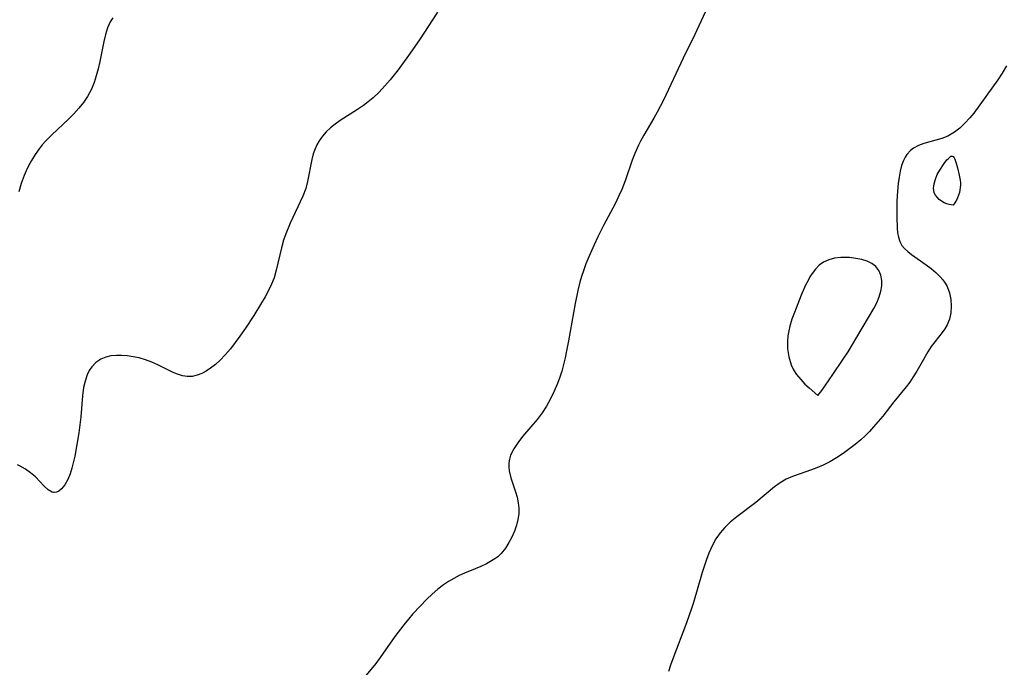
# Model space of a CAD drawing. Header units: metres. Extents: x 1073367 to 1082519, y 1569854 to 1574957.
# Tile 741 of 1056: x 1081262 to 1081480, y 1570788 to 1570932. Entities that reach past the tile are written whole.
import ezdxf

# ---------------------------------------------------------------- set-up
doc = ezdxf.new("R2010")
doc.units = ezdxf.units.M
doc.layers.add('CGG_CurvaNivelLidar_v1', color=253, linetype='Continuous', lineweight=30)

msp = doc.modelspace()

# ---------------------------------------------------------------- linework, layer by layer
at = {"layer": 'CGG_CurvaNivelLidar_v1'}
for p, q in [((1081282.2421, 1570931.952, 78.5), (1081281.6796, 1570931.0664, 78.5)), ((1081354.2291, 1570933.1663, 79), (1081350.2319, 1570927.0451, 79)), ((1081413.5433, 1570933.2128, 79.5), (1081411.2534, 1570928.2488, 79.5)), ((1081281.0781, 1570929.7092, 78.5), (1081280.6325, 1570928.241, 78.5)), ((1081281.6796, 1570931.0664, 78.5), (1081281.0781, 1570929.7092, 78.5)), ((1081280.6325, 1570928.241, 78.5), (1081280.2823, 1570926.6932, 78.5)), ((1081350.2319, 1570927.0451, 79), (1081347.8442, 1570923.5396, 79)), ((1081411.2534, 1570928.2488, 79.5), (1081408.6922, 1570923.0165, 79.5)), ((1081280.2823, 1570926.6932, 78.5), (1081279.4039, 1570922.211, 78.5)), ((1081347.8442, 1570923.5396, 79), (1081345.5022, 1570920.3866, 79)), ((1081408.6922, 1570923.0165, 79.5), (1081404.346, 1570913.6968, 79.5)), ((1081279.0403, 1570920.6415, 78.5), (1081278.6155, 1570919.0886, 78.5)), ((1081279.4039, 1570922.211, 78.5), (1081279.0403, 1570920.6415, 78.5)), ((1081345.5022, 1570920.3866, 79), (1081343.7509, 1570918.2145, 79)), ((1081480.3383, 1570921.2764, 80), (1081479.4138, 1570919.6849, 80)), ((1081278.6155, 1570919.0886, 78.5), (1081278.1154, 1570917.5677, 78.5)), ((1081343.7509, 1570918.2145, 79), (1081342.5389, 1570916.8187, 79)), ((1081478.3987, 1570918.1435, 80), (1081473.0786, 1570910.8204, 80)), ((1081479.4138, 1570919.6849, 80), (1081478.3987, 1570918.1435, 80)), ((1081277.5215, 1570916.0955, 78.5), (1081276.6741, 1570914.4566, 78.5)), ((1081278.1154, 1570917.5677, 78.5), (1081277.5215, 1570916.0955, 78.5)), ((1081342.5389, 1570916.8187, 79), (1081341.2811, 1570915.4795, 79)), ((1081276.6741, 1570914.4566, 78.5), (1081275.7755, 1570913.1259, 78.5)), ((1081339.965, 1570914.2148, 79), (1081338.8629, 1570913.2711, 79)), ((1081341.2811, 1570915.4795, 79), (1081339.965, 1570914.2148, 79)), ((1081404.346, 1570913.6968, 79.5), (1081402.951, 1570910.979, 79.5)), ((1081274.7487, 1570911.8677, 78.5), (1081273.6297, 1570910.6612, 78.5)), ((1081275.7755, 1570913.1259, 78.5), (1081274.7487, 1570911.8677, 78.5)), ((1081336.519, 1570911.5696, 79), (1081332.6905, 1570909.1406, 79)), ((1081337.8112, 1570912.4619, 79), (1081336.519, 1570911.5696, 79)), ((1081338.8629, 1570913.2711, 79), (1081337.8112, 1570912.4619, 79)), ((1081272.4492, 1570909.4882, 78.5), (1081268.73, 1570905.9682, 78.5)), ((1081273.6297, 1570910.6612, 78.5), (1081272.4492, 1570909.4882, 78.5)), ((1081402.2121, 1570909.6523, 79.5), (1081399.9672, 1570905.8807, 79.5)), ((1081402.951, 1570910.979, 79.5), (1081402.2121, 1570909.6523, 79.5)), ((1081472.1999, 1570909.7205, 80), (1081471.1343, 1570908.5525, 80)), ((1081473.0786, 1570910.8204, 80), (1081472.1999, 1570909.7205, 80)), ((1081330.5532, 1570907.5399, 79), (1081329.5967, 1570906.65, 79)), ((1081331.591, 1570908.3658, 79), (1081330.5532, 1570907.5399, 79)), ((1081332.6905, 1570909.1406, 79), (1081331.591, 1570908.3658, 79)), ((1081469.9977, 1570907.496, 80), (1081468.7901, 1570906.5749, 80)), ((1081471.1343, 1570908.5525, 80), (1081469.9977, 1570907.496, 80)), ((1081268.73, 1570905.9682, 78.5), (1081267.4006, 1570904.6228, 78.5)), ((1081328.7404, 1570905.6819, 79), (1081328.0005, 1570904.6367, 79)), ((1081329.5967, 1570906.65, 79), (1081328.7404, 1570905.6819, 79)), ((1081399.9672, 1570905.8807, 79.5), (1081399.2585, 1570904.614, 79.5)), ((1081466.0122, 1570905.2056, 80), (1081464.678, 1570904.7969, 80)), ((1081467.3124, 1570905.7261, 80), (1081466.0122, 1570905.2056, 80)), ((1081468.7901, 1570906.5749, 80), (1081467.3124, 1570905.7261, 80)), ((1081265.9369, 1570902.8936, 78.5), (1081265.0366, 1570901.6358, 78.5)), ((1081266.6482, 1570903.7754, 78.5), (1081265.9369, 1570902.8936, 78.5)), ((1081267.4006, 1570904.6228, 78.5), (1081266.6482, 1570903.7754, 78.5)), ((1081327.125, 1570902.9159, 79), (1081326.7133, 1570901.7405, 79)), ((1081327.5258, 1570903.7954, 79), (1081327.125, 1570902.9159, 79)), ((1081328.0005, 1570904.6367, 79), (1081327.5258, 1570903.7954, 79)), ((1081398.7946, 1570903.7111, 79.5), (1081397.9788, 1570901.8763, 79.5)), ((1081399.2585, 1570904.614, 79.5), (1081398.7946, 1570903.7111, 79.5)), ((1081459.7212, 1570903.0023, 80), (1081459.0708, 1570902.5067, 80)), ((1081460.8142, 1570903.5938, 80), (1081459.7212, 1570903.0023, 80)), ((1081462.0432, 1570904.0549, 80), (1081460.8142, 1570903.5938, 80)), ((1081464.678, 1570904.7969, 80), (1081462.0432, 1570904.0549, 80)), ((1081265.0366, 1570901.6358, 78.5), (1081264.2204, 1570900.3203, 78.5)), ((1081326.7133, 1570901.7405, 79), (1081326.3938, 1570900.526, 79)), ((1081397.9788, 1570901.8763, 79.5), (1081397.4123, 1570900.378, 79.5)), ((1081457.861, 1570901.017, 80), (1081457.5137, 1570900.3161, 80)), ((1081458.2783, 1570901.6573, 80), (1081457.861, 1570901.017, 80)), ((1081459.0708, 1570902.5067, 80), (1081458.2783, 1570901.6573, 80)), ((1081467.1459, 1570900.4296, 80), (1081467.4571, 1570900.7769, 80)), ((1081467.4571, 1570900.7769, 80), (1081467.7566, 1570901.0544, 80)), ((1081467.7566, 1570901.0544, 80), (1081468.0384, 1570901.2343, 80)), ((1081468.0384, 1570901.2343, 80), (1081468.2952, 1570901.2792, 80)), ((1081468.2952, 1570901.2792, 80), (1081468.5152, 1570901.1635, 80)), ((1081468.5152, 1570901.1635, 80), (1081468.7107, 1570900.918, 80)), ((1081468.7107, 1570900.918, 80), (1081468.888, 1570900.5771, 80)), ((1081468.888, 1570900.5771, 80), (1081469.2055, 1570899.7068, 80)), ((1081263.4938, 1570898.9505, 78.5), (1081263.0497, 1570897.9804, 78.5)), ((1081264.2204, 1570900.3203, 78.5), (1081263.4938, 1570898.9505, 78.5)), ((1081326.3938, 1570900.526, 79), (1081325.4448, 1570895.6236, 79)), ((1081397.4123, 1570900.378, 79.5), (1081395.8442, 1570895.8128, 79.5)), ((1081457.0946, 1570899.1533, 80), (1081456.7801, 1570897.8988, 80)), ((1081457.5137, 1570900.3161, 80), (1081457.0946, 1570899.1533, 80)), ((1081465.5661, 1570898.1802, 80), (1081466.5062, 1570899.6008, 80)), ((1081466.5062, 1570899.6008, 80), (1081467.1459, 1570900.4296, 80)), ((1081469.2055, 1570899.7068, 80), (1081469.4908, 1570898.6927, 80)), ((1081469.4908, 1570898.6927, 80), (1081469.8704, 1570897.0577, 80)), ((1081262.6425, 1570896.9899, 78.5), (1081261.9845, 1570895.1762, 78.5)), ((1081263.0497, 1570897.9804, 78.5), (1081262.6425, 1570896.9899, 78.5)), ((1081456.5447, 1570896.5759, 80), (1081456.3675, 1570895.2046, 80)), ((1081456.7801, 1570897.8988, 80), (1081456.5447, 1570896.5759, 80)), ((1081464.608, 1570896.1615, 80), (1081465.015, 1570897.1648, 80)), ((1081465.015, 1570897.1648, 80), (1081465.5661, 1570898.1802, 80)), ((1081469.8704, 1570897.0577, 80), (1081470.0718, 1570895.9414, 80)), ((1081261.9845, 1570895.1762, 78.5), (1081261.4097, 1570893.322, 78.5)), ((1081325.024, 1570894.0959, 79), (1081324.389, 1570892.4188, 79)), ((1081325.4448, 1570895.6236, 79), (1081325.024, 1570894.0959, 79)), ((1081395.8442, 1570895.8128, 79.5), (1081395.1002, 1570893.8934, 79.5)), ((1081456.3675, 1570895.2046, 80), (1081456.2052, 1570893.4949, 80)), ((1081464.1907, 1570894.1342, 80), (1081464.2311, 1570894.6343, 80)), ((1081464.2154, 1570893.6458, 80), (1081464.1907, 1570894.1342, 80)), ((1081464.2311, 1570894.6343, 80), (1081464.3205, 1570895.1415, 80)), ((1081464.3205, 1570895.1415, 80), (1081464.608, 1570896.1615, 80)), ((1081470.1129, 1570894.3121, 80), (1081470.038, 1570893.7558, 80)), ((1081470.0718, 1570895.9414, 80), (1081470.1361, 1570895.3614, 80)), ((1081470.145, 1570894.8527, 80), (1081470.1129, 1570894.3121, 80)), ((1081470.1361, 1570895.3614, 80), (1081470.145, 1570894.8527, 80)), ((1081324.389, 1570892.4188, 79), (1081321.5532, 1570886.3747, 79)), ((1081394.3736, 1570892.2889, 79.5), (1081393.5814, 1570890.7062, 79.5)), ((1081395.1002, 1570893.8934, 79.5), (1081394.3736, 1570892.2889, 79.5)), ((1081456.2052, 1570893.4949, 80), (1081456.0592, 1570891.3009, 80)), ((1081464.3298, 1570893.1509, 80), (1081464.2154, 1570893.6458, 80)), ((1081464.5766, 1570892.6443, 80), (1081464.3298, 1570893.1509, 80)), ((1081464.9488, 1570892.1392, 80), (1081464.5766, 1570892.6443, 80)), ((1081465.4185, 1570891.6644, 80), (1081464.9488, 1570892.1392, 80)), ((1081469.5166, 1570892.039, 80), (1081469.2733, 1570891.537, 80)), ((1081469.7374, 1570892.5996, 80), (1081469.5166, 1570892.039, 80)), ((1081469.9192, 1570893.2, 80), (1081469.7374, 1570892.5996, 80)), ((1081470.038, 1570893.7558, 80), (1081469.9192, 1570893.2, 80)), ((1081393.5814, 1570890.7062, 79.5), (1081391.0517, 1570885.9203, 79.5)), ((1081456.0592, 1570891.3009, 80), (1081456.0082, 1570889.5337, 80)), ((1081465.9576, 1570891.2477, 80), (1081465.4185, 1570891.6644, 80)), ((1081466.5374, 1570890.9144, 80), (1081465.9576, 1570891.2477, 80)), ((1081467.1162, 1570890.6806, 80), (1081466.5374, 1570890.9144, 80)), ((1081467.6529, 1570890.5298, 80), (1081467.1162, 1570890.6806, 80)), ((1081468.0968, 1570890.4461, 80), (1081467.6529, 1570890.5298, 80)), ((1081468.5, 1570890.4232, 80), (1081468.0968, 1570890.4461, 80)), ((1081468.7523, 1570890.7088, 80), (1081468.5, 1570890.4232, 80)), ((1081469.2733, 1570891.537, 80), (1081468.7523, 1570890.7088, 80)), ((1081456.0082, 1570889.5337, 80), (1081456.0115, 1570887.8026, 80)), ((1081456.0115, 1570887.8026, 80), (1081456.1104, 1570885.2112, 80)), ((1081321.5532, 1570886.3747, 79), (1081320.6123, 1570884.0434, 79)), ((1081391.0517, 1570885.9203, 79.5), (1081389.7524, 1570883.3435, 79.5)), ((1081320.6123, 1570884.0434, 79), (1081320.1365, 1570882.6122, 79)), ((1081389.7524, 1570883.3435, 79.5), (1081388.9288, 1570881.5716, 79.5)), ((1081456.1104, 1570885.2112, 80), (1081456.1964, 1570884.3224, 80)), ((1081456.1964, 1570884.3224, 80), (1081456.3801, 1570883.2901, 80)), ((1081456.3801, 1570883.2901, 80), (1081456.6777, 1570882.339, 80)), ((1081319.6872, 1570880.9627, 79), (1081318.4936, 1570875.9584, 79)), ((1081320.1365, 1570882.6122, 79), (1081319.6872, 1570880.9627, 79)), ((1081388.9288, 1570881.5716, 79.5), (1081387.7676, 1570878.9183, 79.5)), ((1081456.6777, 1570882.339, 80), (1081457.121, 1570881.4889, 80)), ((1081457.121, 1570881.4889, 80), (1081457.7173, 1570880.7653, 80)), ((1081387.7676, 1570878.9183, 79.5), (1081387.1392, 1570877.3816, 79.5)), ((1081443.6261, 1570878.7708, 80), (1081442.2592, 1570878.6126, 80)), ((1081444.1783, 1570878.7943, 80), (1081443.6261, 1570878.7708, 80)), ((1081445.5696, 1570878.7621, 80), (1081444.1783, 1570878.7943, 80)), ((1081446.9457, 1570878.6099, 80), (1081445.5696, 1570878.7621, 80)), ((1081457.7173, 1570880.7653, 80), (1081458.4472, 1570880.1137, 80)), ((1081458.4472, 1570880.1137, 80), (1081459.274, 1570879.4896, 80)), ((1081459.274, 1570879.4896, 80), (1081462.5522, 1570877.167, 80)), ((1081387.1392, 1570877.3816, 79.5), (1081386.5613, 1570875.826, 79.5)), ((1081438.8236, 1570877.0694, 80), (1081437.9849, 1570876.2142, 80)), ((1081439.7682, 1570877.7553, 80), (1081438.8236, 1570877.0694, 80)), ((1081440.9599, 1570878.2887, 80), (1081439.7682, 1570877.7553, 80)), ((1081442.2592, 1570878.6126, 80), (1081440.9599, 1570878.2887, 80)), ((1081448.2717, 1570878.3416, 80), (1081446.9457, 1570878.6099, 80)), ((1081449.4548, 1570877.9693, 80), (1081448.2717, 1570878.3416, 80)), ((1081450.5131, 1570877.4627, 80), (1081449.4548, 1570877.9693, 80)), ((1081451.3948, 1570876.789, 80), (1081450.5131, 1570877.4627, 80)), ((1081452.0615, 1570875.9051, 80), (1081451.3948, 1570876.789, 80)), ((1081462.5522, 1570877.167, 80), (1081463.6466, 1570876.331, 80)), ((1081318.4936, 1570875.9584, 79), (1081317.9991, 1570874.3209, 79)), ((1081386.1533, 1570874.5822, 79.5), (1081385.7868, 1570873.3237, 79.5)), ((1081386.5613, 1570875.826, 79.5), (1081386.1533, 1570874.5822, 79.5)), ((1081436.782, 1570874.4941, 80), (1081436.354, 1570873.7237, 80)), ((1081437.2398, 1570875.226, 80), (1081436.782, 1570874.4941, 80)), ((1081437.9849, 1570876.2142, 80), (1081437.2398, 1570875.226, 80)), ((1081452.499, 1570874.8604, 80), (1081452.0615, 1570875.9051, 80)), ((1081452.7123, 1570873.7029, 80), (1081452.499, 1570874.8604, 80)), ((1081463.6466, 1570876.331, 80), (1081464.6915, 1570875.4466, 80)), ((1081464.6915, 1570875.4466, 80), (1081465.6504, 1570874.5022, 80)), ((1081465.6504, 1570874.5022, 80), (1081466.2224, 1570873.8317, 80)), ((1081317.4442, 1570872.8723, 79), (1081316.7857, 1570871.4651, 79)), ((1081317.9991, 1570874.3209, 79), (1081317.4442, 1570872.8723, 79)), ((1081385.7868, 1570873.3237, 79.5), (1081385.3212, 1570871.4757, 79.5)), ((1081435.8242, 1570872.668, 80), (1081434.8497, 1570870.4545, 80)), ((1081436.354, 1570873.7237, 80), (1081435.8242, 1570872.668, 80)), ((1081452.5131, 1570871.3091, 80), (1081452.7052, 1570872.5253, 80)), ((1081452.7052, 1570872.5253, 80), (1081452.7123, 1570873.7029, 80)), ((1081466.2224, 1570873.8317, 80), (1081466.7245, 1570873.1232, 80)), ((1081466.7245, 1570873.1232, 80), (1081467.1646, 1570872.3306, 80)), ((1081467.1646, 1570872.3306, 80), (1081467.6952, 1570870.9387, 80)), ((1081316.0463, 1570870.0854, 79), (1081315.2492, 1570868.7233, 79)), ((1081316.7857, 1570871.4651, 79), (1081316.0463, 1570870.0854, 79)), ((1081385.3212, 1570871.4757, 79.5), (1081384.712, 1570868.5688, 79.5)), ((1081434.8497, 1570870.4545, 80), (1081433.3353, 1570866.6137, 80)), ((1081451.6048, 1570868.7681, 80), (1081452.1546, 1570870.0791, 80)), ((1081452.1546, 1570870.0791, 80), (1081452.5131, 1570871.3091, 80)), ((1081467.6952, 1570870.9387, 80), (1081468.0068, 1570869.4807, 80)), ((1081315.2492, 1570868.7233, 79), (1081313.5163, 1570865.9562, 79)), ((1081384.712, 1570868.5688, 79.5), (1081383.2858, 1570860.336, 79.5)), ((1081450.929, 1570867.4615, 80), (1081451.6048, 1570868.7681, 80)), ((1081468.0068, 1570869.4807, 80), (1081468.1148, 1570867.9963, 80)), ((1081468.1148, 1570867.9963, 80), (1081468.0191, 1570866.523, 80)), ((1081313.5163, 1570865.9562, 79), (1081311.6696, 1570863.1461, 79)), ((1081433.3353, 1570866.6137, 80), (1081432.7803, 1570865.1163, 80)), ((1081447.2063, 1570861.1437, 80), (1081450.929, 1570867.4615, 80)), ((1081468.0191, 1570866.523, 80), (1081467.7047, 1570865.0988, 80)), ((1081432.3164, 1570863.6087, 80), (1081432.0674, 1570862.5053, 80)), ((1081432.7803, 1570865.1163, 80), (1081432.3164, 1570863.6087, 80)), ((1081467.2018, 1570863.8666, 80), (1081466.6988, 1570862.9969, 80)), ((1081467.5219, 1570864.5781, 80), (1081467.2018, 1570863.8666, 80)), ((1081467.7047, 1570865.0988, 80), (1081467.5219, 1570864.5781, 80)), ((1081310.4369, 1570861.3518, 79), (1081309.4053, 1570859.9314, 79)), ((1081311.6696, 1570863.1461, 79), (1081310.4369, 1570861.3518, 79)), ((1081431.8823, 1570861.3968, 80), (1081431.7785, 1570860.229, 80)), ((1081432.0674, 1570862.5053, 80), (1081431.8823, 1570861.3968, 80)), ((1081466.1175, 1570862.1703, 80), (1081464.4474, 1570860.1288, 80)), ((1081466.6988, 1570862.9969, 80), (1081466.1175, 1570862.1703, 80)), ((1081309.4053, 1570859.9314, 79), (1081308.3379, 1570858.5626, 79)), ((1081383.2858, 1570860.336, 79.5), (1081382.8581, 1570858.0702, 79.5)), ((1081431.7785, 1570860.229, 80), (1081431.8075, 1570858.5212, 80)), ((1081445.2277, 1570857.9117, 80), (1081447.2063, 1570861.1437, 80)), ((1081464.4474, 1570860.1288, 80), (1081463.6435, 1570859.0639, 80)), ((1081281.868, 1570856.9765, 79), (1081280.6979, 1570856.7146, 79)), ((1081283.1072, 1570857.095, 79), (1081281.868, 1570856.9765, 79)), ((1081284.2021, 1570857.0984, 79), (1081283.1072, 1570857.095, 79)), ((1081285.4844, 1570857.0039, 79), (1081284.2021, 1570857.0984, 79)), ((1081286.782, 1570856.8127, 79), (1081285.4844, 1570857.0039, 79)), ((1081307.2097, 1570857.245, 79), (1081306.0364, 1570856.0197, 79)), ((1081308.3379, 1570858.5626, 79), (1081307.2097, 1570857.245, 79)), ((1081382.8581, 1570858.0702, 79.5), (1081382.539, 1570856.5766, 79.5)), ((1081431.8075, 1570858.5212, 80), (1081432.0726, 1570856.7504, 80)), ((1081444.1464, 1570856.2299, 80), (1081445.2277, 1570857.9117, 80)), ((1081462.9196, 1570857.9059, 80), (1081461.3887, 1570855.1575, 80)), ((1081463.6435, 1570859.0639, 80), (1081462.9196, 1570857.9059, 80)), ((1081278.5277, 1570855.5445, 79), (1081277.6059, 1570854.5773, 79)), ((1081279.6212, 1570856.282, 79), (1081278.5277, 1570855.5445, 79)), ((1081280.6979, 1570856.7146, 79), (1081279.6212, 1570856.282, 79)), ((1081288.0807, 1570856.5291, 79), (1081286.782, 1570856.8127, 79)), ((1081289.5146, 1570856.1064, 79), (1081288.0807, 1570856.5291, 79)), ((1081290.9167, 1570855.5818, 79), (1081289.5146, 1570856.1064, 79)), ((1081292.2184, 1570854.9984, 79), (1081290.9167, 1570855.5818, 79)), ((1081295.6733, 1570853.2986, 79), (1081292.2184, 1570854.9984, 79)), ((1081305.0125, 1570855.0772, 79), (1081303.9549, 1570854.2373, 79)), ((1081306.0364, 1570856.0197, 79), (1081305.0125, 1570855.0772, 79)), ((1081382.181, 1570855.0969, 79.5), (1081381.7721, 1570853.6361, 79.5)), ((1081382.539, 1570856.5766, 79.5), (1081382.181, 1570855.0969, 79.5)), ((1081432.0726, 1570856.7504, 80), (1081432.625, 1570855.0062, 80)), ((1081432.625, 1570855.0062, 80), (1081433.1716, 1570853.8904, 80)), ((1081441.8651, 1570852.8681, 80), (1081444.1464, 1570856.2299, 80)), ((1081461.3887, 1570855.1575, 80), (1081460.4832, 1570853.6157, 80)), ((1081276.5795, 1570852.7869, 79), (1081276.1217, 1570851.4179, 79)), ((1081277.0408, 1570853.7288, 79), (1081276.5795, 1570852.7869, 79)), ((1081277.6059, 1570854.5773, 79), (1081277.0408, 1570853.7288, 79)), ((1081296.6236, 1570852.9025, 79), (1081295.6733, 1570853.2986, 79)), ((1081297.6853, 1570852.5711, 79), (1081296.6236, 1570852.9025, 79)), ((1081298.747, 1570852.402, 79), (1081297.6853, 1570852.5711, 79)), ((1081300.9888, 1570852.6837, 79), (1081299.8725, 1570852.4387, 79)), ((1081302, 1570853.0736, 79), (1081300.9888, 1570852.6837, 79)), ((1081302.9896, 1570853.598, 79), (1081302, 1570853.0736, 79)), ((1081303.9549, 1570854.2373, 79), (1081302.9896, 1570853.598, 79)), ((1081381.7721, 1570853.6361, 79.5), (1081381.3168, 1570852.2411, 79.5)), ((1081433.1716, 1570853.8904, 80), (1081433.8356, 1570852.8465, 80)), ((1081433.8356, 1570852.8465, 80), (1081434.7312, 1570851.7185, 80)), ((1081439.3858, 1570849.3393, 80), (1081441.8651, 1570852.8681, 80)), ((1081460.4832, 1570853.6157, 80), (1081459.6591, 1570852.3194, 80)), ((1081276.1217, 1570851.4179, 79), (1081275.8064, 1570849.9437, 79)), ((1081299.8725, 1570852.4387, 79), (1081298.747, 1570852.402, 79)), ((1081380.8084, 1570850.8688, 79.5), (1081380.0912, 1570849.1532, 79.5)), ((1081381.3168, 1570852.2411, 79.5), (1081380.8084, 1570850.8688, 79.5)), ((1081434.7312, 1570851.7185, 80), (1081435.6695, 1570850.7236, 80)), ((1081435.6695, 1570850.7236, 80), (1081436.5742, 1570849.8685, 80)), ((1081458.892, 1570851.1948, 80), (1081458.0821, 1570850.0935, 80)), ((1081459.6591, 1570852.3194, 80), (1081458.892, 1570851.1948, 80)), ((1081275.8064, 1570849.9437, 79), (1081275.565, 1570848.1075, 79)), ((1081380.0912, 1570849.1532, 79.5), (1081379.2961, 1570847.4846, 79.5)), ((1081436.5742, 1570849.8685, 80), (1081438.5, 1570848.171, 80)), ((1081438.5, 1570848.171, 80), (1081439.3858, 1570849.3393, 80)), ((1081458.0821, 1570850.0935, 80), (1081455.387, 1570846.7885, 80)), ((1081275.565, 1570848.1075, 79), (1081275.1562, 1570843.5073, 79)), ((1081379.2961, 1570847.4846, 79.5), (1081378.4155, 1570845.876, 79.5)), ((1081455.387, 1570846.7885, 80), (1081452.9077, 1570843.61, 80)), ((1081377.4357, 1570844.3448, 79.5), (1081376.3101, 1570842.8584, 79.5)), ((1081378.4155, 1570845.876, 79.5), (1081377.4357, 1570844.3448, 79.5)), ((1081275.1562, 1570843.5073, 79), (1081274.7272, 1570839.9669, 79)), ((1081376.3101, 1570842.8584, 79.5), (1081373.104, 1570839.1162, 79.5)), ((1081451.921, 1570842.4075, 80), (1081450.9031, 1570841.2366, 80)), ((1081452.9077, 1570843.61, 80), (1081451.921, 1570842.4075, 80)), ((1081274.7272, 1570839.9669, 79), (1081274.3196, 1570837.3547, 79)), ((1081449.9779, 1570840.2344, 80), (1081449.024, 1570839.274, 80)), ((1081450.9031, 1570841.2366, 80), (1081449.9779, 1570840.2344, 80)), ((1081274.3196, 1570837.3547, 79), (1081273.8252, 1570834.7761, 79)), ((1081372.0394, 1570837.75, 79.5), (1081371.1296, 1570836.3695, 79.5)), ((1081373.104, 1570839.1162, 79.5), (1081372.0394, 1570837.75, 79.5)), ((1081446.7963, 1570837.3634, 80), (1081444.1192, 1570835.3531, 80)), ((1081448.0339, 1570838.3686, 80), (1081446.7963, 1570837.3634, 80)), ((1081449.024, 1570839.274, 80), (1081448.0339, 1570838.3686, 80)), ((1081371.1296, 1570836.3695, 79.5), (1081370.4392, 1570834.9712, 79.5)), ((1081444.1192, 1570835.3531, 80), (1081442.6675, 1570834.3581, 80)), ((1081273.8252, 1570834.7761, 79), (1081273.192, 1570832.1283, 79)), ((1081370.1619, 1570834.1147, 79.5), (1081370.0173, 1570833.2496, 79.5)), ((1081370.0173, 1570833.2496, 79.5), (1081370.0181, 1570832.3735, 79.5)), ((1081370.4392, 1570834.9712, 79.5), (1081370.1619, 1570834.1147, 79.5)), ((1081441.2158, 1570833.5151, 80), (1081439.7004, 1570832.7763, 80)), ((1081442.6675, 1570834.3581, 80), (1081441.2158, 1570833.5151, 80)), ((1081261.7663, 1570832.5427, 79), (1081261.112, 1570832.8711, 79)), ((1081262.9214, 1570831.8495, 79), (1081261.7663, 1570832.5427, 79)), ((1081264.0506, 1570831.04, 79), (1081262.9214, 1570831.8495, 79)), ((1081265.1095, 1570830.1406, 79), (1081264.0506, 1570831.04, 79)), ((1081272.7866, 1570830.8113, 79), (1081272.3089, 1570829.6173, 79)), ((1081273.192, 1570832.1283, 79), (1081272.7866, 1570830.8113, 79)), ((1081370.0181, 1570832.3735, 79.5), (1081370.1331, 1570831.5132, 79.5)), ((1081370.1331, 1570831.5132, 79.5), (1081370.5166, 1570829.9859, 79.5)), ((1081437.1359, 1570831.7558, 80), (1081432.9348, 1570830.2784, 80)), ((1081438.3295, 1570832.2054, 80), (1081437.1359, 1570831.7558, 80)), ((1081439.7004, 1570832.7763, 80), (1081438.3295, 1570832.2054, 80)), ((1081267.0774, 1570828.1131, 79), (1081265.1095, 1570830.1406, 79)), ((1081272.3089, 1570829.6173, 79), (1081271.6358, 1570828.4185, 79)), ((1081370.5166, 1570829.9859, 79.5), (1081371.5591, 1570826.8155, 79.5)), ((1081430.1918, 1570828.8656, 80), (1081428.9435, 1570827.9699, 80)), ((1081431.5092, 1570829.6381, 80), (1081430.1918, 1570828.8656, 80)), ((1081432.9348, 1570830.2784, 80), (1081431.5092, 1570829.6381, 80)), ((1081267.9613, 1570827.2895, 79), (1081267.0774, 1570828.1131, 79)), ((1081268.8265, 1570826.7766, 79), (1081267.9613, 1570827.2895, 79)), ((1081269.1061, 1570826.7038, 79), (1081268.8265, 1570826.7766, 79)), ((1081269.3384, 1570826.6844, 79), (1081269.1061, 1570826.7038, 79)), ((1081269.7635, 1570826.7469, 79), (1081269.3384, 1570826.6844, 79)), ((1081270.3298, 1570827.022, 79), (1081269.7635, 1570826.7469, 79)), ((1081270.8776, 1570827.4819, 79), (1081270.3298, 1570827.022, 79)), ((1081271.6358, 1570828.4185, 79), (1081270.8776, 1570827.4819, 79)), ((1081371.5591, 1570826.8155, 79.5), (1081371.8918, 1570825.6375, 79.5)), ((1081428.9435, 1570827.9699, 80), (1081424.7903, 1570824.491, 80)), ((1081371.8918, 1570825.6375, 79.5), (1081372.1418, 1570824.4452, 79.5)), ((1081372.1418, 1570824.4452, 79.5), (1081372.2714, 1570823.2432, 79.5)), ((1081424.7903, 1570824.491, 80), (1081420.5474, 1570821.3434, 80)), ((1081372.2714, 1570823.2432, 79.5), (1081372.2458, 1570821.9794, 79.5)), ((1081372.0703, 1570820.7211, 79.5), (1081371.7669, 1570819.4802, 79.5)), ((1081372.2458, 1570821.9794, 79.5), (1081372.0703, 1570820.7211, 79.5)), ((1081419.0729, 1570820.1079, 80), (1081417.9278, 1570818.9696, 80)), ((1081420.5474, 1570821.3434, 80), (1081419.0729, 1570820.1079, 80)), ((1081371.3008, 1570818.1319, 79.5), (1081370.7274, 1570816.8337, 79.5)), ((1081371.7669, 1570819.4802, 79.5), (1081371.3008, 1570818.1319, 79.5)), ((1081416.8828, 1570817.7374, 80), (1081415.9515, 1570816.4135, 80)), ((1081417.9278, 1570818.9696, 80), (1081416.8828, 1570817.7374, 80)), ((1081370.0711, 1570815.601, 79.5), (1081369.3078, 1570814.3941, 79.5)), ((1081370.7274, 1570816.8337, 79.5), (1081370.0711, 1570815.601, 79.5)), ((1081415.9515, 1570816.4135, 80), (1081415.0887, 1570814.8863, 80)), ((1081369.3078, 1570814.3941, 79.5), (1081368.3817, 1570813.2033, 79.5)), ((1081414.355, 1570813.2741, 80), (1081413.8213, 1570811.867, 80)), ((1081415.0887, 1570814.8863, 80), (1081414.355, 1570813.2741, 80)), ((1081366.2045, 1570811.5307, 79.5), (1081365.0686, 1570810.9201, 79.5)), ((1081366.9406, 1570811.9702, 79.5), (1081366.2045, 1570811.5307, 79.5)), ((1081367.6181, 1570812.4611, 79.5), (1081366.9406, 1570811.9702, 79.5)), ((1081368.3817, 1570813.2033, 79.5), (1081367.6181, 1570812.4611, 79.5)), ((1081413.8213, 1570811.867, 80), (1081412.8881, 1570808.9633, 80)), ((1081362.5525, 1570809.7506, 79.5), (1081360.2038, 1570808.8039, 79.5)), ((1081363.8449, 1570810.3216, 79.5), (1081362.5525, 1570809.7506, 79.5)), ((1081365.0686, 1570810.9201, 79.5), (1081363.8449, 1570810.3216, 79.5)), ((1081412.8881, 1570808.9633, 80), (1081410.9662, 1570802.3306, 80)), ((1081356.7034, 1570806.9754, 79.5), (1081355.5822, 1570806.2137, 79.5)), ((1081357.8505, 1570807.6667, 79.5), (1081356.7034, 1570806.9754, 79.5)), ((1081359.0205, 1570808.2777, 79.5), (1081357.8505, 1570807.6667, 79.5)), ((1081360.2038, 1570808.8039, 79.5), (1081359.0205, 1570808.2777, 79.5)), ((1081354.3048, 1570805.2414, 79.5), (1081353.0712, 1570804.1942, 79.5)), ((1081355.5822, 1570806.2137, 79.5), (1081354.3048, 1570805.2414, 79.5)), ((1081351.8864, 1570803.0798, 79.5), (1081350.4069, 1570801.5447, 79.5)), ((1081353.0712, 1570804.1942, 79.5), (1081351.8864, 1570803.0798, 79.5)), ((1081350.4069, 1570801.5447, 79.5), (1081348.7893, 1570799.7842, 79.5)), ((1081410.5522, 1570800.9896, 80), (1081409.4396, 1570797.7995, 80)), ((1081410.9662, 1570802.3306, 80), (1081410.5522, 1570800.9896, 80)), ((1081347.7821, 1570798.6125, 79.5), (1081346.8015, 1570797.4062, 79.5)), ((1081348.7893, 1570799.7842, 79.5), (1081347.7821, 1570798.6125, 79.5)), ((1081346.8015, 1570797.4062, 79.5), (1081344.8081, 1570794.7661, 79.5)), ((1081409.4396, 1570797.7995, 80), (1081406.3699, 1570789.8439, 80)), ((1081344.8081, 1570794.7661, 79.5), (1081341.5581, 1570790.162, 79.5)), ((1081341.5581, 1570790.162, 79.5), (1081340.5454, 1570788.8227, 79.5)), ((1081406.3699, 1570789.8439, 80), (1081405.8892, 1570788.4455, 80)), ((1081340.5454, 1570788.8227, 79.5), (1081338.4428, 1570786.2221, 79.5)), ((1081405.8892, 1570788.4455, 80), (1081405.4597, 1570787.0372, 80))]:
    msp.add_line(p, q, dxfattribs=at)

doc.saveas('drawing.dxf')
